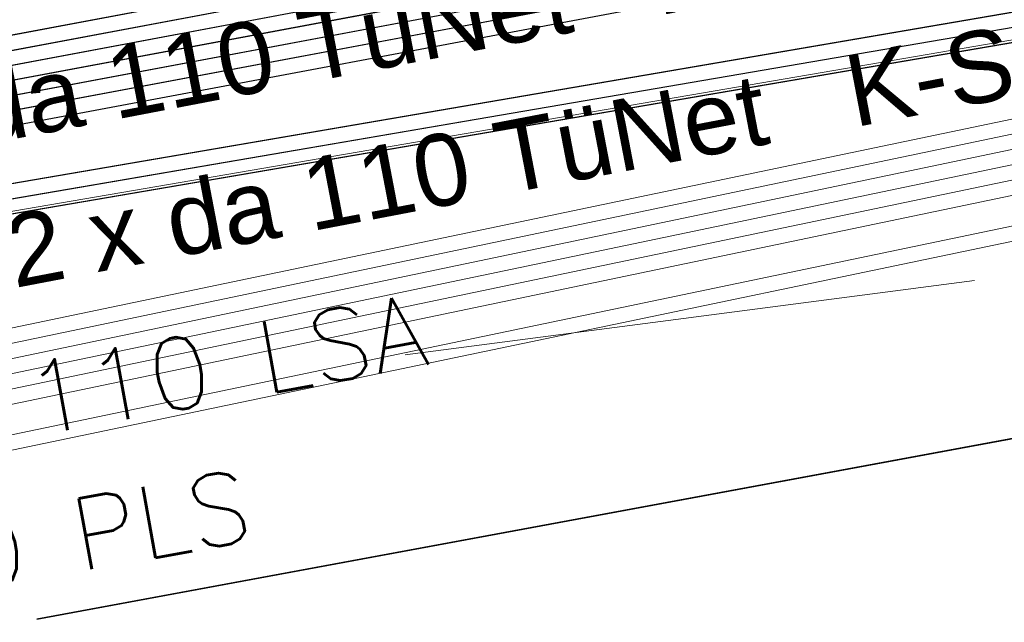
# Model space of a CAD drawing. Header units: metres. Extents: x -502 to 161, y -108 to 174.
# Tile 452 of 656: x -88.05 to -84.77, y -22.21 to -20.2. Entities that reach past the tile are written whole.
import ezdxf

# ---------------------------------------------------------------- set-up
doc = ezdxf.new("R2010")
doc.units = ezdxf.units.M
doc.header["$LTSCALE"] = 0.1
for name, color, linetype in [('BRI31-005.05-5p02-Koordinierung Lageplan 4. BA ZOB West 2022-06-15', 7, 'Continuous'), ('BRI31-005.06-5f07-Koordinierung Lageplan 4. BA ZOB Fernbusbahnh', 7, 'Continuous'), ('BRI32-005.02-5f05-Koordinierung Schemaplan 4 BA ZOB Teilbereich', 7, 'Continuous'), ('BRI32-005.03-5f06-Koordinierung Schemaplan 4 BA ZOB Teilbereich 2 Ost - Bahnhofsallee 2023-01-21', 7, 'Continuous')]:
    doc.layers.add(name, color=color, linetype=linetype)
doc.styles.add('Arial', font='arial.ttf')
doc.styles.add('Txt', font='txt_____.ttf')

msp = doc.modelspace()

# ---------------------------------------------------------------- linework, layer by layer
at = {"layer": 'BRI31-005.05-5p02-Koordinierung Lageplan 4. BA ZOB West 2022-06-15', "color": 250, "linetype": 'Continuous', "lineweight": 25, "true_color": 0x333333, "transparency": 33554687, "flags": 128}
for points in [[(-179.1357, -29.7394), (-178.2047, -29.9074), (-176.5237, -30.3244), (-174.8367, -30.8434), (-162.8247, -32.5154), (-157.1227, -33.4214), (-150.6707, -32.1644), (-150.3757, -32.1054), (-126.7397, -27.5954), (-121.8107, -26.6854), (-104.5117, -23.3154), (-93.6067, -21.1744), (-88.8337, -20.4444), (-81.6527, -19.0944), (-75.3827, -18.1294), (-69.6317, -17.1894), (-64.2647, -16.2324), (-63.2977, -15.6984), (-62.6077, -15.0894), (-62.1947, -14.8414), (-59.6597, -14.3864), (-59.3767, -14.3364), (-55.6447, -13.7064)], [(-55.6367, -13.7554), (-59.3687, -14.3854), (-59.6507, -14.4354), (-62.1767, -14.8894), (-62.5777, -15.1304), (-63.2687, -15.7394), (-64.2477, -16.2804), (-69.6237, -17.2384), (-75.3737, -18.1784), (-81.6437, -19.1434), (-88.8257, -20.4934), (-93.5977, -21.2234), (-104.5017, -23.3644), (-121.8007, -26.7344), (-126.7307, -27.6444), (-150.3667, -32.1544), (-150.6607, -32.2134), (-157.1217, -33.4724), (-162.8317, -32.5644), (-174.8437, -30.8934), (-176.5357, -30.3734), (-178.2147, -29.9564), (-179.1357, -29.7904)], [(-55.6287, -13.8044), (-59.3607, -14.4344), (-59.6427, -14.4844), (-62.1587, -14.9374), (-62.5477, -15.1714), (-63.2397, -15.7804), (-64.2307, -16.3284), (-69.6157, -17.2874), (-75.3647, -18.2274), (-81.6347, -19.1924), (-88.8177, -20.5424), (-93.5887, -21.2724), (-104.4917, -23.4134), (-121.7907, -26.7834), (-126.7217, -27.6934), (-150.3577, -32.2034), (-150.6507, -32.2624), (-157.1207, -33.5234), (-162.8387, -32.6134), (-174.8507, -30.9434), (-176.5477, -30.4224), (-178.2247, -30.0054), (-179.1357, -29.8414)], [(-55.6207, -13.8534), (-59.3527, -14.4834), (-59.6277, -14.5324), (-62.1407, -14.9854), (-62.5177, -15.2124), (-63.2107, -15.8214), (-64.2137, -16.3764), (-69.6077, -17.3364), (-75.3557, -18.2764), (-81.6257, -19.2414), (-88.8097, -20.5914), (-93.5797, -21.3214), (-104.4817, -23.4624), (-121.7807, -26.8324), (-126.7127, -27.7424), (-150.3487, -32.2524), (-150.6407, -32.3114), (-157.1197, -33.5744), (-162.8457, -32.6624), (-174.8577, -30.9934), (-176.5597, -30.4714), (-178.2347, -30.0544), (-179.1357, -29.8924)], [(-55.6127, -13.9024), (-59.3447, -14.5324), (-59.6247, -14.5824), (-62.1227, -15.0334), (-62.4877, -15.2534), (-63.1817, -15.8624), (-64.1967, -16.4244), (-69.5997, -17.3854), (-75.3467, -18.3254), (-81.6167, -19.2904), (-88.8017, -20.6404), (-93.5707, -21.3704), (-104.4717, -23.5114), (-121.7707, -26.8814), (-126.7037, -27.7914), (-150.3397, -32.3014), (-150.6307, -32.3604), (-157.1187, -33.6254), (-162.8527, -32.7114), (-174.8647, -31.0434), (-176.5717, -30.5204), (-178.2447, -30.1034), (-179.1357, -29.9434)], [(-55.6047, -13.9514), (-59.3367, -14.5814), (-62.1047, -15.0814), (-62.4577, -15.2944), (-63.1527, -15.9034), (-64.1797, -16.4724), (-69.5917, -17.4344), (-75.3377, -18.3744), (-81.6077, -19.3394), (-88.7937, -20.6894), (-93.5617, -21.4194), (-104.4617, -23.5604), (-121.7607, -26.9304), (-126.6947, -27.8404), (-150.3307, -32.3504), (-150.6207, -32.4094), (-157.1177, -33.6764), (-162.8597, -32.7604), (-174.8717, -31.0934), (-176.5837, -30.5694), (-178.2547, -30.1524), (-179.1357, -29.9944)], [(-56.5667, -14.3244), (-56.9487, -14.6244), (-57.8377, -15.3484), (-58.3257, -15.4954), (-59.9937, -15.7044), (-61.6697, -15.9144), (-63.7887, -16.4534), (-69.5837, -17.4834), (-75.3287, -18.4234), (-81.5687, -19.5644), (-84.6457, -20.1594), (-93.6297, -21.6994), (-104.3877, -23.8594), (-121.7187, -27.1554), (-122.6217, -27.3224), (-126.1537, -27.9814), (-137.6357, -30.1594), (-150.2927, -32.5534), (-151.8867, -32.8594), (-157.0417, -33.8394), (-163.2567, -32.9244), (-174.3647, -31.3244), (-178.3997, -30.6854)], [(-56.5467, -14.3734), (-56.9177, -14.6634), (-57.8137, -15.3934), (-58.3107, -15.5434), (-58.9957, -15.6304), (-59.9877, -15.7544), (-61.6607, -15.9634), (-63.7777, -16.5024), (-69.5757, -17.5324), (-75.3197, -18.4724), (-81.5597, -19.6134), (-84.6367, -20.2084), (-93.6207, -21.7484), (-104.3777, -23.9084), (-121.7097, -27.2044), (-122.6127, -27.3714), (-126.1447, -28.0304), (-137.6267, -30.2084), (-150.2837, -32.6024), (-151.8777, -32.9084), (-157.0407, -33.8904), (-163.2637, -32.9734), (-174.3717, -31.3734), (-178.4067, -30.7344)], [(-56.5277, -14.4214), (-56.8867, -14.7024), (-57.7897, -15.4384), (-58.2967, -15.5914), (-58.9897, -15.6804), (-59.9817, -15.8044), (-61.6517, -16.0124), (-63.7667, -16.5514), (-69.5677, -17.5814), (-75.3107, -18.5214), (-81.5507, -19.6624), (-84.6277, -20.2574), (-93.6117, -21.7974), (-104.3677, -23.9574), (-121.7007, -27.2534), (-122.6037, -27.4204), (-126.1357, -28.0794), (-137.6177, -30.2574), (-150.2747, -32.6514), (-151.8687, -32.9574), (-154.1107, -33.3844)], [(-62.4797, -14.9544), (-62.6747, -15.0694), (-63.3727, -15.5614), (-64.2817, -16.1844), (-69.6397, -17.1404), (-75.3917, -18.0804), (-81.6617, -19.0454), (-88.8417, -20.3954), (-93.6157, -21.1254), (-104.5217, -23.2664), (-121.8207, -26.6364), (-126.7487, -27.5464), (-150.3847, -32.0564), (-150.6807, -32.1154), (-157.1237, -33.3704), (-162.8177, -32.4664), (-174.8297, -30.7934), (-176.5117, -30.2754), (-178.1947, -29.8584), (-179.1357, -29.6884)]]:
    msp.add_lwpolyline(points, dxfattribs=at)
at = {"layer": 'BRI31-005.05-5p02-Koordinierung Lageplan 4. BA ZOB West 2022-06-15', "color": 35, "linetype": 'Continuous', "lineweight": 13, "true_color": 0x99724c, "transparency": 33554687, "flags": 128}
msp.add_lwpolyline([(-56.5317, -14.4104), (-56.8937, -14.6954), (-57.7937, -15.4294), (-58.2987, -15.5824), (-58.9897, -15.6704), (-59.9837, -15.7944), (-61.6527, -16.0034), (-63.7687, -16.5424), (-69.5707, -17.5724), (-75.3137, -18.5124), (-81.5517, -19.6534), (-84.6287, -20.2484), (-93.6127, -21.7884), (-104.3697, -23.9484)], dxfattribs=at)
at = {"layer": 'BRI31-005.05-5p02-Koordinierung Lageplan 4. BA ZOB West 2022-06-15', "color": 7, "linetype": 'Continuous', "lineweight": 13, "transparency": 33554687, "flags": 128}
for points in [[(-56.3157, -15.2224), (-57.5557, -16.4444), (-57.8577, -16.6474), (-58.4507, -16.8154), (-61.1757, -17.3844), (-61.9767, -17.4564), (-64.0277, -17.6434), (-64.9707, -17.6534), (-68.0767, -17.9814), (-69.3327, -18.1394), (-75.2357, -19.0994), (-81.1487, -20.1794), (-82.3517, -20.3894), (-88.8127, -21.7384), (-93.4987, -22.3984), (-96.7147, -23.0684), (-98.6787, -23.4484)], [(-56.2557, -15.3044), (-57.4917, -16.5224), (-57.8147, -16.7394), (-58.4267, -16.9124), (-61.1557, -17.4824), (-61.9677, -17.5564), (-64.0227, -17.7434), (-64.9647, -17.7534), (-68.0667, -18.0804), (-69.3247, -18.1884), (-75.2267, -19.1484), (-81.1397, -20.2284), (-82.3427, -20.4384), (-88.8067, -21.7884), (-93.4907, -22.4484), (-96.7047, -23.1184), (-98.6687, -23.4984)], [(-61.4667, -16.5364), (-61.8967, -16.5874), (-64.8047, -17.0724), (-67.0677, -17.3534), (-81.2107, -19.8354), (-82.4137, -20.0454), (-83.9977, -20.3754), (-88.8717, -21.3944), (-93.5607, -22.0544), (-96.7847, -22.7254), (-98.7487, -23.1054), (-104.2927, -24.2564), (-104.8637, -24.3634), (-122.5617, -27.6464), (-126.0927, -28.3114), (-137.5747, -30.4814), (-151.2867, -33.0514), (-152.1117, -33.2054), (-156.9627, -34.1054), (-163.4867, -33.2114), (-174.4007, -31.5814), (-178.4277, -30.8814)], [(-61.4607, -16.5864), (-61.8897, -16.6374), (-64.7977, -17.1214), (-67.0607, -17.4024), (-81.2017, -19.8844), (-82.4047, -20.0944), (-83.9877, -20.4244), (-88.8627, -21.4434), (-93.5517, -22.1034), (-96.7747, -22.7744), (-98.7387, -23.1544), (-104.2827, -24.3054), (-104.8547, -24.4124), (-122.5527, -27.6954), (-126.0837, -28.3604), (-137.5657, -30.5304), (-151.2777, -33.1004), (-152.1027, -33.2544), (-156.9617, -34.1564), (-163.4937, -33.2604), (-174.4077, -31.6304), (-178.4347, -30.9304)], [(-178.4417, -30.9794), (-174.4147, -31.6794), (-163.5007, -33.3094), (-156.9607, -34.2074), (-152.0937, -33.3034), (-151.2687, -33.1494), (-137.5567, -30.5794), (-126.0747, -28.4094), (-122.5437, -27.7444), (-104.8457, -24.4614), (-104.2727, -24.3544), (-98.7287, -23.2034), (-96.7647, -22.8234), (-93.5427, -22.1524), (-88.8537, -21.4924), (-83.9777, -20.4734), (-82.3957, -20.1434), (-81.1927, -19.9334), (-67.0537, -17.4514), (-64.7907, -17.1704), (-61.8827, -16.6874), (-61.4547, -16.6364)], [(-61.4487, -16.6864), (-61.8757, -16.7374), (-64.7837, -17.2194), (-67.0467, -17.5004), (-81.1837, -19.9824), (-82.3867, -20.1924), (-83.9677, -20.5224), (-88.8447, -21.5414), (-93.5337, -22.2014), (-96.7547, -22.8724), (-98.7187, -23.2524), (-104.2627, -24.4034), (-104.8367, -24.5104), (-122.5347, -27.7934), (-126.0657, -28.4584), (-137.5477, -30.6284), (-151.2597, -33.1984), (-152.0847, -33.3524), (-156.9597, -34.2584), (-163.5077, -33.3584), (-174.4217, -31.7284), (-178.4487, -31.0284)], [(-178.4557, -31.0774), (-174.4287, -31.7774), (-163.5147, -33.4074), (-156.9587, -34.3094), (-152.0757, -33.4014), (-151.2507, -33.2474), (-137.5387, -30.6774), (-126.0567, -28.5074), (-122.5257, -27.8424), (-104.8277, -24.5594), (-104.2527, -24.4524), (-98.7087, -23.3014), (-96.7447, -22.9214), (-93.5247, -22.2504), (-88.8357, -21.5904), (-83.9577, -20.5714), (-82.3777, -20.2414), (-81.1747, -20.0314), (-67.0397, -17.5494), (-64.7767, -17.2684), (-61.8687, -16.7874), (-61.4427, -16.7364)], [(-178.4627, -31.1264), (-174.4357, -31.8264), (-163.5217, -33.4564), (-156.9577, -34.3604), (-152.0667, -33.4504), (-151.2417, -33.2964), (-137.5297, -30.7264), (-126.0477, -28.5564), (-122.5167, -27.8914), (-104.8187, -24.6084), (-104.2427, -24.5014), (-98.6987, -23.3504), (-96.7347, -22.9704), (-93.5157, -22.2994), (-88.8267, -21.6394), (-83.9477, -20.6204), (-82.3687, -20.2904), (-81.1657, -20.0804), (-67.0327, -17.5984), (-64.7697, -17.3174), (-61.8617, -16.8374), (-61.4367, -16.7864)]]:
    msp.add_lwpolyline(points, dxfattribs=at)
at = {"layer": 'BRI31-005.06-5f07-Koordinierung Lageplan 4. BA ZOB Fernbusbahnh', "color": 250, "linetype": 'Continuous', "lineweight": 20, "true_color": 0x333333, "transparency": 33554687, "flags": 128}
for points in [[(-179.1357, -29.7394), (-178.2047, -29.9074), (-176.5237, -30.3244), (-174.8367, -30.8434), (-162.8247, -32.5154), (-157.1227, -33.4214), (-150.6707, -32.1644), (-150.3757, -32.1054), (-126.7397, -27.5954), (-121.8107, -26.6854), (-104.5117, -23.3154), (-93.6067, -21.1744), (-88.8337, -20.4444), (-81.6527, -19.0944), (-75.3827, -18.1294), (-69.6317, -17.1894), (-64.2647, -16.2324), (-63.2977, -15.6984), (-62.6077, -15.0894), (-62.1947, -14.8414), (-59.6597, -14.3864), (-59.3767, -14.3364), (-55.6447, -13.7064)], [(-55.6367, -13.7554), (-59.3687, -14.3854), (-59.6507, -14.4354), (-62.1767, -14.8894), (-62.5777, -15.1304), (-63.2687, -15.7394), (-64.2477, -16.2804), (-69.6237, -17.2384), (-75.3737, -18.1784), (-81.6437, -19.1434), (-88.8257, -20.4934), (-93.5977, -21.2234), (-104.5017, -23.3644), (-121.8007, -26.7344), (-126.7307, -27.6444), (-150.3667, -32.1544), (-150.6607, -32.2134), (-157.1217, -33.4724), (-162.8317, -32.5644), (-174.8437, -30.8934), (-176.5357, -30.3734), (-178.2147, -29.9564), (-179.1357, -29.7904)], [(-55.6287, -13.8044), (-59.3607, -14.4344), (-59.6427, -14.4844), (-62.1587, -14.9374), (-62.5477, -15.1714), (-63.2397, -15.7804), (-64.2307, -16.3284), (-69.6157, -17.2874), (-75.3647, -18.2274), (-81.6347, -19.1924), (-88.8177, -20.5424), (-93.5887, -21.2724), (-104.4917, -23.4134), (-121.7907, -26.7834), (-126.7217, -27.6934), (-150.3577, -32.2034), (-150.6507, -32.2624), (-157.1207, -33.5234), (-162.8387, -32.6134), (-174.8507, -30.9434), (-176.5477, -30.4224), (-178.2247, -30.0054), (-179.1357, -29.8414)], [(-55.6207, -13.8534), (-59.3527, -14.4834), (-59.6277, -14.5324), (-62.1407, -14.9854), (-62.5177, -15.2124), (-63.2107, -15.8214), (-64.2137, -16.3764), (-69.6077, -17.3364), (-75.3557, -18.2764), (-81.6257, -19.2414), (-88.8097, -20.5914), (-93.5797, -21.3214), (-104.4817, -23.4624), (-121.7807, -26.8324), (-126.7127, -27.7424), (-150.3487, -32.2524), (-150.6407, -32.3114), (-157.1197, -33.5744), (-162.8457, -32.6624), (-174.8577, -30.9934), (-176.5597, -30.4714), (-178.2347, -30.0544), (-179.1357, -29.8924)], [(-55.6127, -13.9024), (-59.3447, -14.5324), (-59.6247, -14.5824), (-62.1227, -15.0334), (-62.4877, -15.2534), (-63.1817, -15.8624), (-64.1967, -16.4244), (-69.5997, -17.3854), (-75.3467, -18.3254), (-81.6167, -19.2904), (-88.8017, -20.6404), (-93.5707, -21.3704), (-104.4717, -23.5114), (-121.7707, -26.8814), (-126.7037, -27.7914), (-150.3397, -32.3014), (-150.6307, -32.3604), (-157.1187, -33.6254), (-162.8527, -32.7114), (-174.8647, -31.0434), (-176.5717, -30.5204), (-178.2447, -30.1034), (-179.1357, -29.9434)], [(-55.6047, -13.9514), (-59.3367, -14.5814), (-62.1047, -15.0814), (-62.4577, -15.2944), (-63.1527, -15.9034), (-64.1797, -16.4724), (-69.5917, -17.4344), (-75.3377, -18.3744), (-81.6077, -19.3394), (-88.7937, -20.6894), (-93.5617, -21.4194), (-104.4617, -23.5604), (-121.7607, -26.9304), (-126.6947, -27.8404), (-150.3307, -32.3504), (-150.6207, -32.4094), (-157.1177, -33.6764), (-162.8597, -32.7604), (-174.8717, -31.0934), (-176.5837, -30.5694), (-178.2547, -30.1524), (-179.1357, -29.9944)], [(-56.5667, -14.3244), (-56.9487, -14.6244), (-57.8377, -15.3484), (-58.3257, -15.4954), (-59.9937, -15.7044), (-61.6697, -15.9144), (-63.7887, -16.4534), (-69.5837, -17.4834), (-75.3287, -18.4234), (-81.5687, -19.5644), (-84.6457, -20.1594), (-93.6297, -21.6994), (-104.3877, -23.8594), (-121.7187, -27.1554), (-122.6217, -27.3224), (-126.1537, -27.9814), (-137.6357, -30.1594), (-150.2927, -32.5534), (-151.8867, -32.8594), (-157.0417, -33.8394), (-163.2567, -32.9244), (-174.3647, -31.3244), (-178.3997, -30.6854)], [(-56.5467, -14.3734), (-56.9177, -14.6634), (-57.8137, -15.3934), (-58.3107, -15.5434), (-58.9957, -15.6304), (-59.9877, -15.7544), (-61.6607, -15.9634), (-63.7777, -16.5024), (-69.5757, -17.5324), (-75.3197, -18.4724), (-81.5597, -19.6134), (-84.6367, -20.2084), (-93.6207, -21.7484), (-104.3777, -23.9084), (-121.7097, -27.2044), (-122.6127, -27.3714), (-126.1447, -28.0304), (-137.6267, -30.2084), (-150.2837, -32.6024), (-151.8777, -32.9084), (-157.0407, -33.8904), (-163.2637, -32.9734), (-174.3717, -31.3734), (-178.4067, -30.7344)], [(-62.4797, -14.9544), (-62.6747, -15.0694), (-63.3727, -15.5614), (-64.2817, -16.1844), (-69.6397, -17.1404), (-75.3917, -18.0804), (-81.6617, -19.0454), (-88.8417, -20.3954), (-93.6157, -21.1254), (-104.5217, -23.2664), (-121.8207, -26.6364), (-126.7487, -27.5464), (-150.3847, -32.0564), (-150.6807, -32.1154), (-157.1237, -33.3704), (-162.8177, -32.4664), (-174.8297, -30.7934), (-176.5117, -30.2754), (-178.1947, -29.8584), (-179.1357, -29.6884)]]:
    msp.add_lwpolyline(points, dxfattribs=at)
at = {"layer": 'BRI31-005.06-5f07-Koordinierung Lageplan 4. BA ZOB Fernbusbahnh', "color": 7, "linetype": 'Continuous', "lineweight": 9, "transparency": 33554687, "flags": 128}
for points in [[(-56.3157, -15.2224), (-57.5557, -16.4444), (-57.8577, -16.6474), (-58.4507, -16.8154), (-61.1757, -17.3844), (-61.9767, -17.4564), (-64.0277, -17.6434), (-64.9707, -17.6534), (-68.0767, -17.9814), (-69.3327, -18.1394), (-75.2357, -19.0994), (-81.1487, -20.1794), (-82.3517, -20.3894), (-88.8127, -21.7384), (-93.4987, -22.3984), (-96.7147, -23.0684), (-98.6787, -23.4484)], [(-56.2557, -15.3044), (-57.4917, -16.5224), (-57.8147, -16.7394), (-58.4267, -16.9124), (-61.1557, -17.4824), (-61.9677, -17.5564), (-64.0227, -17.7434), (-64.9647, -17.7534), (-68.0667, -18.0804), (-69.3247, -18.1884), (-75.2267, -19.1484), (-81.1397, -20.2284), (-82.3427, -20.4384), (-88.8067, -21.7884), (-93.4907, -22.4484), (-96.7047, -23.1184), (-98.6687, -23.4984)], [(-61.4667, -16.5364), (-61.8967, -16.5874), (-64.8047, -17.0724), (-67.0677, -17.3534), (-81.2107, -19.8354), (-82.4137, -20.0454), (-83.9977, -20.3754), (-88.8717, -21.3944), (-93.5607, -22.0544), (-96.7847, -22.7254), (-98.7487, -23.1054), (-104.2927, -24.2564), (-104.8637, -24.3634), (-122.5617, -27.6464), (-126.0927, -28.3114), (-137.5747, -30.4814), (-151.2867, -33.0514), (-152.1117, -33.2054), (-156.9627, -34.1054), (-163.4867, -33.2114), (-174.4007, -31.5814), (-178.4277, -30.8814)], [(-61.4607, -16.5864), (-61.8897, -16.6374), (-64.7977, -17.1214), (-67.0607, -17.4024), (-81.2017, -19.8844), (-82.4047, -20.0944), (-83.9877, -20.4244), (-88.8627, -21.4434), (-93.5517, -22.1034), (-96.7747, -22.7744), (-98.7387, -23.1544), (-104.2827, -24.3054), (-104.8547, -24.4124), (-122.5527, -27.6954), (-126.0837, -28.3604), (-137.5657, -30.5304), (-151.2777, -33.1004), (-152.1027, -33.2544), (-156.9617, -34.1564), (-163.4937, -33.2604), (-174.4077, -31.6304), (-178.4347, -30.9304)], [(-178.4417, -30.9794), (-174.4147, -31.6794), (-163.5007, -33.3094), (-156.9607, -34.2074), (-152.0937, -33.3034), (-151.2687, -33.1494), (-137.5567, -30.5794), (-126.0747, -28.4094), (-122.5437, -27.7444), (-104.8457, -24.4614), (-104.2727, -24.3544), (-98.7287, -23.2034), (-96.7647, -22.8234), (-93.5427, -22.1524), (-88.8537, -21.4924), (-83.9777, -20.4734), (-82.3957, -20.1434), (-81.1927, -19.9334), (-67.0537, -17.4514), (-64.7907, -17.1704), (-61.8827, -16.6874), (-61.4547, -16.6364)], [(-61.4487, -16.6864), (-61.8757, -16.7374), (-64.7837, -17.2194), (-67.0467, -17.5004), (-81.1837, -19.9824), (-82.3867, -20.1924), (-83.9677, -20.5224), (-88.8447, -21.5414), (-93.5337, -22.2014), (-96.7547, -22.8724), (-98.7187, -23.2524), (-104.2627, -24.4034), (-104.8367, -24.5104), (-122.5347, -27.7934), (-126.0657, -28.4584), (-137.5477, -30.6284), (-151.2597, -33.1984), (-152.0847, -33.3524), (-156.9597, -34.2584), (-163.5077, -33.3584), (-174.4217, -31.7284), (-178.4487, -31.0284)], [(-178.4557, -31.0774), (-174.4287, -31.7774), (-163.5147, -33.4074), (-156.9587, -34.3094), (-152.0757, -33.4014), (-151.2507, -33.2474), (-137.5387, -30.6774), (-126.0567, -28.5074), (-122.5257, -27.8424), (-104.8277, -24.5594), (-104.2527, -24.4524), (-98.7087, -23.3014), (-96.7447, -22.9214), (-93.5247, -22.2504), (-88.8357, -21.5904), (-83.9577, -20.5714), (-82.3777, -20.2414), (-81.1747, -20.0314), (-67.0397, -17.5494), (-64.7767, -17.2684), (-61.8687, -16.7874), (-61.4427, -16.7364)], [(-178.4627, -31.1264), (-174.4357, -31.8264), (-163.5217, -33.4564), (-156.9577, -34.3604), (-152.0667, -33.4504), (-151.2417, -33.2964), (-137.5297, -30.7264), (-126.0477, -28.5564), (-122.5167, -27.8914), (-104.8187, -24.6084), (-104.2427, -24.5014), (-98.6987, -23.3504), (-96.7347, -22.9704), (-93.5157, -22.2994), (-88.8267, -21.6394), (-83.9477, -20.6204), (-82.3687, -20.2904), (-81.1657, -20.0804), (-67.0327, -17.5984), (-64.7697, -17.3174), (-61.8617, -16.8374), (-61.4367, -16.7864)]]:
    msp.add_lwpolyline(points, dxfattribs=at)
at = {"layer": 'BRI32-005.02-5f05-Koordinierung Schemaplan 4 BA ZOB Teilbereich', "color": 30, "linetype": 'Continuous', "lineweight": 35, "true_color": 0xff7f00, "transparency": 33554687, "flags": 128}
msp.add_lwpolyline([(160.7005, 3.7316), (153.861, 9.9879), (146.5799, 16.8343), (137.207, 18.41), (133.9888, 18.578), (131.0359, 18.4491), (129.189, 18.1998), (119.9141, 16.4705), (116.3401, 15.794), (99.9338, 12.4472), (72.2107, 7.3546), (41.6917, 1.4031), (4.438, -5.4399), (-20.5028, -9.5614), (-43.027, -13.8142), (-60.1344, -17.0404), (-87.9931, -22.1997)], dxfattribs=at)
at = {"layer": 'BRI32-005.02-5f05-Koordinierung Schemaplan 4 BA ZOB Teilbereich', "color": 250, "linetype": 'Continuous', "lineweight": 25, "true_color": 0x333333, "transparency": 33554687, "flags": 128}
for points in [[(-179.1357, -29.7394), (-178.2047, -29.9074), (-176.5237, -30.3244), (-174.8367, -30.8434), (-162.8247, -32.5154), (-157.1227, -33.4214), (-150.6707, -32.1644), (-150.3757, -32.1054), (-126.7397, -27.5954), (-121.8107, -26.6854), (-104.5117, -23.3154), (-93.6067, -21.1744), (-88.8337, -20.4444), (-81.6527, -19.0944), (-75.3827, -18.1294), (-69.6317, -17.1894), (-64.2647, -16.2324), (-63.2977, -15.6984), (-62.6077, -15.0894), (-62.1947, -14.8414), (-59.6597, -14.3864), (-59.3767, -14.3364), (-55.6447, -13.7064)], [(-55.6367, -13.7554), (-59.3687, -14.3854), (-59.6507, -14.4354), (-62.1767, -14.8894), (-62.5777, -15.1304), (-63.2687, -15.7394), (-64.2477, -16.2804), (-69.6237, -17.2384), (-75.3737, -18.1784), (-81.6437, -19.1434), (-88.8257, -20.4934), (-93.5977, -21.2234), (-104.5017, -23.3644), (-121.8007, -26.7344), (-126.7307, -27.6444), (-150.3667, -32.1544), (-150.6607, -32.2134), (-157.1217, -33.4724), (-162.8317, -32.5644), (-174.8437, -30.8934), (-176.5357, -30.3734), (-178.2147, -29.9564), (-179.1357, -29.7904)], [(-55.6287, -13.8044), (-59.3607, -14.4344), (-59.6427, -14.4844), (-62.1587, -14.9374), (-62.5477, -15.1714), (-63.2397, -15.7804), (-64.2307, -16.3284), (-69.6157, -17.2874), (-75.3647, -18.2274), (-81.6347, -19.1924), (-88.8177, -20.5424), (-93.5887, -21.2724), (-104.4917, -23.4134), (-121.7907, -26.7834), (-126.7217, -27.6934), (-150.3577, -32.2034), (-150.6507, -32.2624), (-157.1207, -33.5234), (-162.8387, -32.6134), (-174.8507, -30.9434), (-176.5477, -30.4224), (-178.2247, -30.0054), (-179.1357, -29.8414)], [(-55.6207, -13.8534), (-59.3527, -14.4834), (-59.6277, -14.5324), (-62.1407, -14.9854), (-62.5177, -15.2124), (-63.2107, -15.8214), (-64.2137, -16.3764), (-69.6077, -17.3364), (-75.3557, -18.2764), (-81.6257, -19.2414), (-88.8097, -20.5914), (-93.5797, -21.3214), (-104.4817, -23.4624), (-121.7807, -26.8324), (-126.7127, -27.7424), (-150.3487, -32.2524), (-150.6407, -32.3114), (-157.1197, -33.5744), (-162.8457, -32.6624), (-174.8577, -30.9934), (-176.5597, -30.4714), (-178.2347, -30.0544), (-179.1357, -29.8924)], [(-55.6127, -13.9024), (-59.3447, -14.5324), (-59.6247, -14.5824), (-62.1227, -15.0334), (-62.4877, -15.2534), (-63.1817, -15.8624), (-64.1967, -16.4244), (-69.5997, -17.3854), (-75.3467, -18.3254), (-81.6167, -19.2904), (-88.8017, -20.6404), (-93.5707, -21.3704), (-104.4717, -23.5114), (-121.7707, -26.8814), (-126.7037, -27.7914), (-150.3397, -32.3014), (-150.6307, -32.3604), (-157.1187, -33.6254), (-162.8527, -32.7114), (-174.8647, -31.0434), (-176.5717, -30.5204), (-178.2447, -30.1034), (-179.1357, -29.9434)], [(-55.6047, -13.9514), (-59.3367, -14.5814), (-62.1047, -15.0814), (-62.4577, -15.2944), (-63.1527, -15.9034), (-64.1797, -16.4724), (-69.5917, -17.4344), (-75.3377, -18.3744), (-81.6077, -19.3394), (-88.7937, -20.6894), (-93.5617, -21.4194), (-104.4617, -23.5604), (-121.7607, -26.9304), (-126.6947, -27.8404), (-150.3307, -32.3504), (-150.6207, -32.4094), (-157.1177, -33.6764), (-162.8597, -32.7604), (-174.8717, -31.0934), (-176.5837, -30.5694), (-178.2547, -30.1524), (-179.1357, -29.9944)], [(-56.5667, -14.3244), (-56.9487, -14.6244), (-57.8377, -15.3484), (-58.3257, -15.4954), (-59.9937, -15.7044), (-61.6697, -15.9144), (-63.7887, -16.4534), (-69.5837, -17.4834), (-75.3287, -18.4234), (-81.5687, -19.5644), (-84.6457, -20.1594), (-93.6297, -21.6994), (-104.3877, -23.8594), (-121.7187, -27.1554), (-122.6217, -27.3224), (-126.1537, -27.9814), (-137.6357, -30.1594), (-150.2927, -32.5534), (-151.8867, -32.8594), (-157.0417, -33.8394), (-163.2567, -32.9244), (-174.3647, -31.3244), (-178.3997, -30.6854)], [(-56.5467, -14.3734), (-56.9177, -14.6634), (-57.8137, -15.3934), (-58.3107, -15.5434), (-58.9957, -15.6304), (-59.9877, -15.7544), (-61.6607, -15.9634), (-63.7777, -16.5024), (-69.5757, -17.5324), (-75.3197, -18.4724), (-81.5597, -19.6134), (-84.6367, -20.2084), (-93.6207, -21.7484), (-104.3777, -23.9084), (-121.7097, -27.2044), (-122.6127, -27.3714), (-126.1447, -28.0304), (-137.6267, -30.2084), (-150.2837, -32.6024), (-151.8777, -32.9084), (-157.0407, -33.8904), (-163.2637, -32.9734), (-174.3717, -31.3734), (-178.4067, -30.7344)], [(-56.5277, -14.4214), (-56.8867, -14.7024), (-57.7897, -15.4384), (-58.2967, -15.5914), (-58.9897, -15.6804), (-59.9817, -15.8044), (-61.6517, -16.0124), (-63.7667, -16.5514), (-69.5677, -17.5814), (-75.3107, -18.5214), (-81.5507, -19.6624), (-84.6277, -20.2574), (-93.6117, -21.7974), (-104.3677, -23.9574), (-121.7007, -27.2534), (-122.6037, -27.4204), (-126.1357, -28.0794), (-137.6177, -30.2574), (-150.2747, -32.6514), (-151.8687, -32.9574), (-154.1107, -33.3844)]]:
    msp.add_lwpolyline(points, dxfattribs=at)
at = {"layer": 'BRI32-005.02-5f05-Koordinierung Schemaplan 4 BA ZOB Teilbereich', "color": 116, "linetype": 'Continuous', "lineweight": 13, "true_color": 0x007f3f, "transparency": 33554687, "flags": 128}
msp.add_lwpolyline([(-55.6367, -13.7564), (-59.3677, -14.3864), (-59.8527, -14.4734), (-61.3367, -14.7384), (-62.1837, -14.8904), (-62.5137, -14.9724), (-62.6737, -15.0694), (-63.3657, -15.5614), (-64.2587, -16.1764), (-64.7937, -16.2784), (-69.6387, -17.1414), (-75.3937, -18.0814), (-81.6627, -19.0464), (-88.8427, -20.3964), (-93.6187, -21.1264), (-96.6407, -21.6424), (-97.0907, -21.5164), (-97.3757, -21.1154), (-98.0337, -17.5034), (-97.8377, -17.4674)], dxfattribs=at)
at = {"layer": 'BRI32-005.02-5f05-Koordinierung Schemaplan 4 BA ZOB Teilbereich', "color": 35, "linetype": 'Continuous', "lineweight": 13, "true_color": 0x99724c, "transparency": 33554687, "flags": 128}
msp.add_lwpolyline([(-56.5317, -14.4104), (-56.8937, -14.6954), (-57.7937, -15.4294), (-58.2987, -15.5824), (-58.9897, -15.6704), (-59.9837, -15.7944), (-61.6527, -16.0034), (-63.7687, -16.5424), (-69.5707, -17.5724), (-75.3137, -18.5124), (-81.5517, -19.6534), (-84.6287, -20.2484), (-93.6127, -21.7884), (-104.3697, -23.9484)], dxfattribs=at)
at = {"layer": 'BRI32-005.02-5f05-Koordinierung Schemaplan 4 BA ZOB Teilbereich', "color": 7, "linetype": 'Continuous', "lineweight": 13, "transparency": 33554687, "flags": 128}
for points in [[(-56.3157, -15.2224), (-57.5557, -16.4444), (-57.8577, -16.6474), (-58.4507, -16.8154), (-61.1757, -17.3844), (-61.9767, -17.4564), (-64.0277, -17.6434), (-64.9707, -17.6534), (-68.0767, -17.9814), (-69.3327, -18.1394), (-75.2357, -19.0994), (-81.1487, -20.1794), (-82.3517, -20.3894), (-88.8127, -21.7384), (-93.4987, -22.3984), (-96.7147, -23.0684), (-98.6787, -23.4484)], [(-56.2557, -15.3044), (-57.4917, -16.5224), (-57.8147, -16.7394), (-58.4267, -16.9124), (-61.1557, -17.4824), (-61.9677, -17.5564), (-64.0227, -17.7434), (-64.9647, -17.7534), (-68.0667, -18.0804), (-69.3247, -18.1884), (-75.2267, -19.1484), (-81.1397, -20.2284), (-82.3427, -20.4384), (-88.8067, -21.7884), (-93.4907, -22.4484), (-96.7047, -23.1184), (-98.6687, -23.4984)]]:
    msp.add_lwpolyline(points, dxfattribs=at)
at = {"layer": 'BRI32-005.03-5f06-Koordinierung Schemaplan 4 BA ZOB Teilbereich 2 Ost - Bahnhofsallee 2023-01-21', "color": 250, "linetype": 'Continuous', "lineweight": 20, "true_color": 0x333333, "transparency": 33554687}
msp.add_line((-84.8671, -21.0698), (-86.765, -21.3181), dxfattribs=at)
at = {"layer": 'BRI32-005.03-5f06-Koordinierung Schemaplan 4 BA ZOB Teilbereich 2 Ost - Bahnhofsallee 2023-01-21', "color": 30, "linetype": 'Continuous', "lineweight": 30, "true_color": 0xff7f00, "transparency": 33554687, "flags": 128}
msp.add_lwpolyline([(160.7005, 3.7316), (153.861, 9.9879), (146.5799, 16.8343), (137.207, 18.41), (133.9888, 18.578), (131.0359, 18.4491), (129.189, 18.1998), (119.9141, 16.4705), (116.3401, 15.794), (99.9338, 12.4472), (72.2107, 7.3546), (41.6917, 1.4031), (4.438, -5.4399), (-20.5028, -9.5614), (-43.027, -13.8142), (-60.1344, -17.0404), (-87.9931, -22.1997)], dxfattribs=at)
at = {"layer": 'BRI32-005.03-5f06-Koordinierung Schemaplan 4 BA ZOB Teilbereich 2 Ost - Bahnhofsallee 2023-01-21', "color": 250, "linetype": 'Continuous', "lineweight": 20, "true_color": 0x333333, "transparency": 33554687, "flags": 128}
for points in [[(-179.1357, -29.7394), (-178.2047, -29.9074), (-176.5237, -30.3244), (-174.8367, -30.8434), (-162.8247, -32.5154), (-157.1227, -33.4214), (-150.6707, -32.1644), (-150.3757, -32.1054), (-126.7397, -27.5954), (-121.8107, -26.6854), (-104.5117, -23.3154), (-93.6067, -21.1744), (-88.8337, -20.4444), (-81.6527, -19.0944), (-75.3827, -18.1294), (-69.6317, -17.1894), (-64.2647, -16.2324), (-63.2977, -15.6984), (-62.6077, -15.0894), (-62.1947, -14.8414), (-59.6597, -14.3864), (-59.3767, -14.3364), (-55.6447, -13.7064)], [(-55.6367, -13.7554), (-59.3687, -14.3854), (-59.6507, -14.4354), (-62.1767, -14.8894), (-62.5777, -15.1304), (-63.2687, -15.7394), (-64.2477, -16.2804), (-69.6237, -17.2384), (-75.3737, -18.1784), (-81.6437, -19.1434), (-88.8257, -20.4934), (-93.5977, -21.2234), (-104.5017, -23.3644), (-121.8007, -26.7344), (-126.7307, -27.6444), (-150.3667, -32.1544), (-150.6607, -32.2134), (-157.1217, -33.4724), (-162.8317, -32.5644), (-174.8437, -30.8934), (-176.5357, -30.3734), (-178.2147, -29.9564), (-179.1357, -29.7904)], [(-55.6287, -13.8044), (-59.3607, -14.4344), (-59.6427, -14.4844), (-62.1587, -14.9374), (-62.5477, -15.1714), (-63.2397, -15.7804), (-64.2307, -16.3284), (-69.6157, -17.2874), (-75.3647, -18.2274), (-81.6347, -19.1924), (-88.8177, -20.5424), (-93.5887, -21.2724), (-104.4917, -23.4134), (-121.7907, -26.7834), (-126.7217, -27.6934), (-150.3577, -32.2034), (-150.6507, -32.2624), (-157.1207, -33.5234), (-162.8387, -32.6134), (-174.8507, -30.9434), (-176.5477, -30.4224), (-178.2247, -30.0054), (-179.1357, -29.8414)], [(-55.6207, -13.8534), (-59.3527, -14.4834), (-59.6277, -14.5324), (-62.1407, -14.9854), (-62.5177, -15.2124), (-63.2107, -15.8214), (-64.2137, -16.3764), (-69.6077, -17.3364), (-75.3557, -18.2764), (-81.6257, -19.2414), (-88.8097, -20.5914), (-93.5797, -21.3214), (-104.4817, -23.4624), (-121.7807, -26.8324), (-126.7127, -27.7424), (-150.3487, -32.2524), (-150.6407, -32.3114), (-157.1197, -33.5744), (-162.8457, -32.6624), (-174.8577, -30.9934), (-176.5597, -30.4714), (-178.2347, -30.0544), (-179.1357, -29.8924)], [(-55.6127, -13.9024), (-59.3447, -14.5324), (-59.6247, -14.5824), (-62.1227, -15.0334), (-62.4877, -15.2534), (-63.1817, -15.8624), (-64.1967, -16.4244), (-69.5997, -17.3854), (-75.3467, -18.3254), (-81.6167, -19.2904), (-88.8017, -20.6404), (-93.5707, -21.3704), (-104.4717, -23.5114), (-121.7707, -26.8814), (-126.7037, -27.7914), (-150.3397, -32.3014), (-150.6307, -32.3604), (-157.1187, -33.6254), (-162.8527, -32.7114), (-174.8647, -31.0434), (-176.5717, -30.5204), (-178.2447, -30.1034), (-179.1357, -29.9434)], [(-55.6047, -13.9514), (-59.3367, -14.5814), (-62.1047, -15.0814), (-62.4577, -15.2944), (-63.1527, -15.9034), (-64.1797, -16.4724), (-69.5917, -17.4344), (-75.3377, -18.3744), (-81.6077, -19.3394), (-88.7937, -20.6894), (-93.5617, -21.4194), (-104.4617, -23.5604), (-121.7607, -26.9304), (-126.6947, -27.8404), (-150.3307, -32.3504), (-150.6207, -32.4094), (-157.1177, -33.6764), (-162.8597, -32.7604), (-174.8717, -31.0934), (-176.5837, -30.5694), (-178.2547, -30.1524), (-179.1357, -29.9944)], [(-56.5667, -14.3244), (-56.9487, -14.6244), (-57.8377, -15.3484), (-58.3257, -15.4954), (-59.9937, -15.7044), (-61.6697, -15.9144), (-63.7887, -16.4534), (-69.5837, -17.4834), (-75.3287, -18.4234), (-81.5687, -19.5644), (-84.6457, -20.1594), (-93.6297, -21.6994), (-104.3877, -23.8594), (-121.7187, -27.1554), (-122.6217, -27.3224), (-126.1537, -27.9814), (-137.6357, -30.1594), (-150.2927, -32.5534), (-151.8867, -32.8594), (-157.0417, -33.8394), (-163.2567, -32.9244), (-174.3647, -31.3244), (-178.3997, -30.6854)], [(-56.5467, -14.3734), (-56.9177, -14.6634), (-57.8137, -15.3934), (-58.3107, -15.5434), (-58.9957, -15.6304), (-59.9877, -15.7544), (-61.6607, -15.9634), (-63.7777, -16.5024), (-69.5757, -17.5324), (-75.3197, -18.4724), (-81.5597, -19.6134), (-84.6367, -20.2084), (-93.6207, -21.7484), (-104.3777, -23.9084), (-121.7097, -27.2044), (-122.6127, -27.3714), (-126.1447, -28.0304), (-137.6267, -30.2084), (-150.2837, -32.6024), (-151.8777, -32.9084), (-157.0407, -33.8904), (-163.2637, -32.9734), (-174.3717, -31.3734), (-178.4067, -30.7344)], [(-56.5277, -14.4214), (-56.8867, -14.7024), (-57.7897, -15.4384), (-58.2967, -15.5914), (-58.9897, -15.6804), (-59.9817, -15.8044), (-61.6517, -16.0124), (-63.7667, -16.5514), (-69.5677, -17.5814), (-75.3107, -18.5214), (-81.5507, -19.6624), (-84.6277, -20.2574), (-93.6117, -21.7974), (-104.3677, -23.9574), (-121.7007, -27.2534), (-122.6037, -27.4204), (-126.1357, -28.0794), (-137.6177, -30.2574), (-150.2747, -32.6514), (-151.8687, -32.9574), (-154.1107, -33.3844)], [(-62.4797, -14.9544), (-62.6747, -15.0694), (-63.3727, -15.5614), (-64.2817, -16.1844), (-69.6397, -17.1404), (-75.3917, -18.0804), (-81.6617, -19.0454), (-88.8417, -20.3954), (-93.6157, -21.1254), (-104.5217, -23.2664), (-121.8207, -26.6364), (-126.7487, -27.5464), (-150.3847, -32.0564), (-150.6807, -32.1154), (-157.1237, -33.3704), (-162.8177, -32.4664), (-174.8297, -30.7934), (-176.5117, -30.2754), (-178.1947, -29.8584), (-179.1357, -29.6884)]]:
    msp.add_lwpolyline(points, dxfattribs=at)
at = {"layer": 'BRI32-005.03-5f06-Koordinierung Schemaplan 4 BA ZOB Teilbereich 2 Ost - Bahnhofsallee 2023-01-21', "color": 116, "linetype": 'Continuous', "lineweight": 9, "true_color": 0x007f3f, "transparency": 33554687, "flags": 128}
msp.add_lwpolyline([(-55.6367, -13.7564), (-59.3677, -14.3864), (-59.8527, -14.4734), (-61.3367, -14.7384), (-62.1837, -14.8904), (-62.5137, -14.9724), (-62.6737, -15.0694), (-63.3657, -15.5614), (-64.2587, -16.1764), (-64.7937, -16.2784), (-69.6387, -17.1414), (-75.3937, -18.0814), (-81.6627, -19.0464), (-88.8427, -20.3964), (-93.6187, -21.1264), (-96.6407, -21.6424), (-97.0907, -21.5164), (-97.3757, -21.1154), (-98.0337, -17.5034), (-97.8377, -17.4674)], dxfattribs=at)
at = {"layer": 'BRI32-005.03-5f06-Koordinierung Schemaplan 4 BA ZOB Teilbereich 2 Ost - Bahnhofsallee 2023-01-21', "color": 35, "linetype": 'Continuous', "lineweight": 9, "true_color": 0x99724c, "transparency": 33554687, "flags": 128}
msp.add_lwpolyline([(-56.5317, -14.4104), (-56.8937, -14.6954), (-57.7937, -15.4294), (-58.2987, -15.5824), (-58.9897, -15.6704), (-59.9837, -15.7944), (-61.6527, -16.0034), (-63.7687, -16.5424), (-69.5707, -17.5724), (-75.3137, -18.5124), (-81.5517, -19.6534), (-84.6287, -20.2484), (-93.6127, -21.7884), (-104.3697, -23.9484)], dxfattribs=at)
at = {"layer": 'BRI32-005.03-5f06-Koordinierung Schemaplan 4 BA ZOB Teilbereich 2 Ost - Bahnhofsallee 2023-01-21', "color": 7, "linetype": 'Continuous', "lineweight": 9, "transparency": 33554687, "flags": 128}
for points in [[(-56.3157, -15.2224), (-57.5557, -16.4444), (-57.8577, -16.6474), (-58.4507, -16.8154), (-61.1757, -17.3844), (-61.9767, -17.4564), (-64.0277, -17.6434), (-64.9707, -17.6534), (-68.0767, -17.9814), (-69.3327, -18.1394), (-75.2357, -19.0994), (-81.1487, -20.1794), (-82.3517, -20.3894), (-88.8127, -21.7384), (-93.4987, -22.3984), (-96.7147, -23.0684), (-98.6787, -23.4484)], [(-56.2557, -15.3044), (-57.4917, -16.5224), (-57.8147, -16.7394), (-58.4267, -16.9124), (-61.1557, -17.4824), (-61.9677, -17.5564), (-64.0227, -17.7434), (-64.9647, -17.7534), (-68.0667, -18.0804), (-69.3247, -18.1884), (-75.2267, -19.1484), (-81.1397, -20.2284), (-82.3427, -20.4384), (-88.8067, -21.7884), (-93.4907, -22.4484), (-96.7047, -23.1184), (-98.6687, -23.4984)], [(-61.4667, -16.5364), (-61.8967, -16.5874), (-64.8047, -17.0724), (-67.0677, -17.3534), (-81.2107, -19.8354), (-82.4137, -20.0454), (-83.9977, -20.3754), (-88.8717, -21.3944), (-93.5607, -22.0544), (-96.7847, -22.7254), (-98.7487, -23.1054), (-104.2927, -24.2564), (-104.8637, -24.3634), (-122.5617, -27.6464), (-126.0927, -28.3114), (-137.5747, -30.4814), (-151.2867, -33.0514), (-152.1117, -33.2054), (-156.9627, -34.1054), (-163.4867, -33.2114), (-174.4007, -31.5814), (-178.4277, -30.8814)], [(-61.4607, -16.5864), (-61.8897, -16.6374), (-64.7977, -17.1214), (-67.0607, -17.4024), (-81.2017, -19.8844), (-82.4047, -20.0944), (-83.9877, -20.4244), (-88.8627, -21.4434), (-93.5517, -22.1034), (-96.7747, -22.7744), (-98.7387, -23.1544), (-104.2827, -24.3054), (-104.8547, -24.4124), (-122.5527, -27.6954), (-126.0837, -28.3604), (-137.5657, -30.5304), (-151.2777, -33.1004), (-152.1027, -33.2544), (-156.9617, -34.1564), (-163.4937, -33.2604), (-174.4077, -31.6304), (-178.4347, -30.9304)], [(-178.4417, -30.9794), (-174.4147, -31.6794), (-163.5007, -33.3094), (-156.9607, -34.2074), (-152.0937, -33.3034), (-151.2687, -33.1494), (-137.5567, -30.5794), (-126.0747, -28.4094), (-122.5437, -27.7444), (-104.8457, -24.4614), (-104.2727, -24.3544), (-98.7287, -23.2034), (-96.7647, -22.8234), (-93.5427, -22.1524), (-88.8537, -21.4924), (-83.9777, -20.4734), (-82.3957, -20.1434), (-81.1927, -19.9334), (-67.0537, -17.4514), (-64.7907, -17.1704), (-61.8827, -16.6874), (-61.4547, -16.6364)], [(-61.4487, -16.6864), (-61.8757, -16.7374), (-64.7837, -17.2194), (-67.0467, -17.5004), (-81.1837, -19.9824), (-82.3867, -20.1924), (-83.9677, -20.5224), (-88.8447, -21.5414), (-93.5337, -22.2014), (-96.7547, -22.8724), (-98.7187, -23.2524), (-104.2627, -24.4034), (-104.8367, -24.5104), (-122.5347, -27.7934), (-126.0657, -28.4584), (-137.5477, -30.6284), (-151.2597, -33.1984), (-152.0847, -33.3524), (-156.9597, -34.2584), (-163.5077, -33.3584), (-174.4217, -31.7284), (-178.4487, -31.0284)], [(-178.4557, -31.0774), (-174.4287, -31.7774), (-163.5147, -33.4074), (-156.9587, -34.3094), (-152.0757, -33.4014), (-151.2507, -33.2474), (-137.5387, -30.6774), (-126.0567, -28.5074), (-122.5257, -27.8424), (-104.8277, -24.5594), (-104.2527, -24.4524), (-98.7087, -23.3014), (-96.7447, -22.9214), (-93.5247, -22.2504), (-88.8357, -21.5904), (-83.9577, -20.5714), (-82.3777, -20.2414), (-81.1747, -20.0314), (-67.0397, -17.5494), (-64.7767, -17.2684), (-61.8687, -16.7874), (-61.4427, -16.7364)], [(-178.4627, -31.1264), (-174.4357, -31.8264), (-163.5217, -33.4564), (-156.9577, -34.3604), (-152.0667, -33.4504), (-151.2417, -33.2964), (-137.5297, -30.7264), (-126.0477, -28.5564), (-122.5167, -27.8914), (-104.8187, -24.6084), (-104.2427, -24.5014), (-98.6987, -23.3504), (-96.7347, -22.9704), (-93.5157, -22.2994), (-88.8267, -21.6394), (-83.9477, -20.6204), (-82.3687, -20.2904), (-81.1657, -20.0804), (-67.0327, -17.5984), (-64.7697, -17.3174), (-61.8617, -16.8374), (-61.4367, -16.7864)]]:
    msp.add_lwpolyline(points, dxfattribs=at)

# ---------------------------------------------------------------- texts
at = {"layer": 'BRI32-005.03-5f06-Koordinierung Schemaplan 4 BA ZOB Teilbereich 2 Ost - Bahnhofsallee 2023-01-21', "color": 34, "true_color": 0x994c00, "transparency": 33554687, "char_height": 0.24, "attachment_point": 1, "rotation": 10.8412, "line_spacing_factor": 0.25, "style": 'Arial'}
for s, insert in [('Bestand da 110 TüNet   K-Schacht - Fahrrad-TG ohne Funkt.', (-89.5358, -20.6346)), ('Bestand 2 x da 110 TüNet   K-Schacht - TG', (-89.4129, -21.1087))]:
    msp.add_mtext(s, dxfattribs=dict(at, insert=insert))
at = {"layer": 'BRI32-005.03-5f06-Koordinierung Schemaplan 4 BA ZOB Teilbereich 2 Ost - Bahnhofsallee 2023-01-21', "color": 251, "true_color": 0x5b5b5b, "transparency": 33554687, "insert": (-89.6363, -20.1477), "char_height": 0.24, "attachment_point": 1, "rotation": 10.8419, "line_spacing_factor": 0.25, "style": 'Arial'}
msp.add_mtext('Bestand 2 x da 110 TüBus', dxfattribs=at)
at = {"layer": 'BRI32-005.03-5f06-Koordinierung Schemaplan 4 BA ZOB Teilbereich 2 Ost - Bahnhofsallee 2023-01-21', "color": 7, "transparency": 33554687, "char_height": 0.24, "attachment_point": 1, "rotation": 10.2877, "line_spacing_factor": 0.25, "style": 'Txt'}
for s, insert in [('2 x da 110 LSA', (-89.2899, -21.579)), ('da 110 PLS', (-89.2084, -22.0431))]:
    msp.add_mtext(s, dxfattribs=dict(at, insert=insert))

doc.saveas('drawing.dxf')
